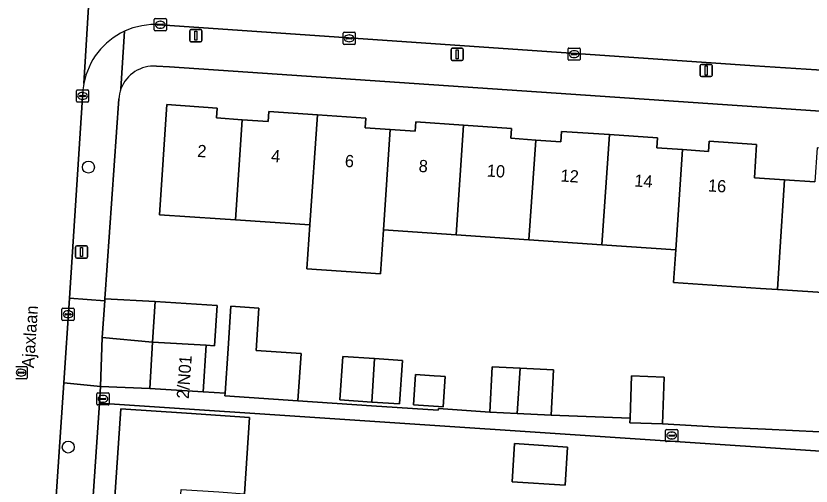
# Model space of a CAD drawing. Extents: x 161848 to 162726, y 385382 to 386521.
# Drawn here: x 162274 to 162339.2, y 385426.3 to 385464.8 of the extents above; entities that cross this region are included whole.
import ezdxf

# ---------------------------------------------------------------- set-up
doc = ezdxf.new("R2010")
doc.units = 0
for name, color, linetype in [('IMGEO_Boom', 7, 'Continuous'), ('IMGEO_Erf', 7, 'Continuous'), ('IMGEO_Kolk', 7, 'Continuous'), ('IMGEO_Lichtmast', 7, 'Continuous'), ('IMGEO_Openbare_ruimte_label', 7, 'Continuous'), ('IMGEO_Pand', 7, 'Continuous'), ('IMGEO_Pand_nummerreeks', 7, 'Continuous'), ('IMGEO_Rijbaan_lokaal_open', 7, 'Continuous'), ('IMGEO_Rioolput', 7, 'Continuous'), ('IMGEO_Voetpad_open', 7, 'Continuous')]:
    doc.layers.add(name, color=color, linetype=linetype)

msp = doc.modelspace()

# ---------------------------------------------------------------- linework, layer by layer
at = {"layer": 'IMGEO_Boom'}
for centre in [(162279.941, 385452.422), (162278.281, 385429.491)]:
    msp.add_circle(centre, 0.489, dxfattribs=at)
at = {"layer": 'IMGEO_Erf'}
for points in [[(162428.108, 385451.016), (162424.152, 385451.285), (162286.568, 385460.627), (162285.504, 385460.702)], [(162282.422, 385458.009), (162281.291, 385441.643), (162285.399, 385441.414), (162290.488, 385441.076), (162290.269, 385437.789), (162289.577, 385437.83), (162289.351, 385434.023), (162291.136, 385433.902), (162291.384, 385437.556), (162291.62, 385441.027), (162293.907, 385440.872), (162293.672, 385437.4), (162297.373, 385437.149), (162297.11, 385433.289), (162303.13, 385432.88), (162308.609, 385432.507), (162308.618, 385432.638), (162312.84, 385432.35), (162313.027, 385436.065), (162315.328, 385435.95), (162318.039, 385435.814), (162317.852, 385432.099), (162324.323, 385431.851), (162324.456, 385435.325), (162327.121, 385435.223), (162326.974, 385431.386), (162331.696, 385431.11), (162335.438, 385430.957), (162342.062, 385430.624)], [(162340.934, 385442.094), (162336.396, 385442.4), (162335.029, 385442.492), (162327.89, 385442.972), (162328.073, 385445.659), (162322.026, 385446.067), (162316.043, 385446.472), (162310.07, 385446.875), (162304.109, 385447.278), (162303.865, 385443.686), (162297.845, 385444.093), (162298.089, 385447.685), (162291.99, 385448.097), (162290.744, 385448.181), (162285.755, 385448.518), (162286.365, 385457.543), (162290.48, 385457.265), (162290.425, 385456.449), (162292.548, 385456.305), (162294.67, 385456.162), (162294.724, 385456.969), (162298.702, 385456.7), (162302.681, 385456.431), (162302.628, 385455.635), (162304.668, 385455.497), (162306.707, 385455.36), (162306.759, 385456.131), (162310.68, 385455.866), (162314.601, 385455.601), (162314.546, 385454.783), (162316.598, 385454.644), (162318.648, 385454.506), (162318.705, 385455.35), (162322.638, 385455.084), (162326.569, 385454.819), (162326.514, 385454.003), (162328.63, 385453.86), (162330.743, 385453.717), (162330.799, 385454.545), (162334.7, 385454.282), (162334.516, 385451.56), (162336.992, 385451.392), (162339.469, 385451.225)], [(162427.854, 385404.175), (162428.958, 385423.219), (162280.836, 385433.091), (162278.626, 385400.728), (162278.251, 385395.589)], [(162281.132, 385411.376), (162282.593, 385432.629), (162287.974, 385432.259), (162293.149, 385431.904), (162292.721, 385425.669)]]:
    msp.add_lwpolyline(points, dxfattribs=at)
for points in [[(162303.15, 385433.176), (162300.547, 385433.352), (162300.789, 385436.917), (162303.392, 385436.74), (162305.679, 385436.584), (162305.437, 385433.02)], [(162308.798, 385435.286), (162309.174, 385435.261), (162309.005, 385432.778), (162308.629, 385432.804), (162306.586, 385432.942), (162306.755, 385435.425), (162308.273, 385435.322)], [(162319.205, 385429.489), (162319.005, 385426.379), (162314.659, 385426.642), (162314.861, 385429.77)]]:
    msp.add_lwpolyline(points, close=True, dxfattribs=at)
for centre, radius, start, end in [((162285.316, 385457.807), 2.901, 86.27732, 159.15718), ((162285.36, 385457.8), 2.945, 159.33851, 175.92568)]:
    msp.add_arc(centre, radius, start, end, dxfattribs=at)
at = {"layer": 'IMGEO_Kolk'}
for p, q in [((162285.325, 385463.664), (162285.325, 385464.516)), ((162285.4, 385464.59), (162286.252, 385464.59)), ((162285.813, 385464.37), (162285.838, 385464.37)), ((162286.326, 385464.516), (162286.326, 385463.664)), ((162285.584, 385464.084), (162285.584, 385464.096)), ((162286.022, 385464.047), (162285.624, 385464.047)), ((162285.627, 385464.133), (162286.025, 385464.133)), ((162285.836, 385463.81), (162285.811, 385463.81)), ((162286.068, 385464.096), (162286.068, 385464.084)), ((162286.252, 385463.59), (162285.4, 385463.59)), ((162300.808, 385462.547), (162300.808, 385463.399)), ((162300.883, 385463.473), (162301.735, 385463.473)), ((162301.11, 385463.016), (162301.508, 385463.016)), ((162301.296, 385463.253), (162301.321, 385463.253)), ((162301.809, 385463.399), (162301.809, 385462.547)), ((162301.735, 385462.473), (162300.883, 385462.473)), ((162301.067, 385462.967), (162301.067, 385462.979)), ((162301.505, 385462.93), (162301.107, 385462.93)), ((162301.319, 385462.693), (162301.294, 385462.693)), ((162301.551, 385462.979), (162301.551, 385462.967)), ((162319.244, 385461.254), (162319.244, 385462.106)), ((162319.319, 385462.18), (162320.171, 385462.18)), ((162319.546, 385461.723), (162319.944, 385461.723)), ((162319.732, 385461.96), (162319.757, 385461.96)), ((162320.245, 385462.106), (162320.245, 385461.254)), ((162320.171, 385461.18), (162319.319, 385461.18)), ((162319.503, 385461.674), (162319.503, 385461.686)), ((162319.941, 385461.637), (162319.543, 385461.637)), ((162319.755, 385461.4), (162319.73, 385461.4)), ((162319.987, 385461.686), (162319.987, 385461.674)), ((162278.951, 385457.828), (162278.951, 385458.68)), ((162279.026, 385458.754), (162279.878, 385458.754)), ((162279.439, 385458.534), (162279.464, 385458.534)), ((162279.952, 385458.68), (162279.952, 385457.828)), ((162279.21, 385458.248), (162279.21, 385458.26)), ((162279.648, 385458.211), (162279.25, 385458.211)), ((162279.253, 385458.297), (162279.651, 385458.297)), ((162279.462, 385457.974), (162279.437, 385457.974)), ((162279.694, 385458.26), (162279.694, 385458.248)), ((162279.878, 385457.754), (162279.026, 385457.754)), ((162277.843, 385440.869), (162278.695, 385440.869)), ((162277.768, 385439.943), (162277.768, 385440.795)), ((162278.027, 385440.363), (162278.027, 385440.375)), ((162278.465, 385440.326), (162278.067, 385440.326)), ((162278.07, 385440.412), (162278.468, 385440.412)), ((162278.256, 385440.649), (162278.281, 385440.649)), ((162278.511, 385440.375), (162278.511, 385440.363)), ((162278.769, 385440.795), (162278.769, 385439.943)), ((162278.695, 385439.869), (162277.843, 385439.869)), ((162278.279, 385440.089), (162278.254, 385440.089))]:
    msp.add_line(p, q, dxfattribs=at)
for points in [[(162285.325, 385463.664), (162285.325, 385464.516)], [(162285.4, 385464.59), (162286.252, 385464.59)], [(162286.326, 385464.516), (162286.326, 385463.664)], [(162286.252, 385463.59), (162285.4, 385463.59)], [(162300.808, 385462.547), (162300.808, 385463.399)], [(162300.883, 385463.473), (162301.735, 385463.473)], [(162301.809, 385463.399), (162301.809, 385462.547)], [(162301.735, 385462.473), (162300.883, 385462.473)], [(162319.244, 385461.254), (162319.244, 385462.106)], [(162319.319, 385462.18), (162320.171, 385462.18)], [(162320.245, 385462.106), (162320.245, 385461.254)], [(162320.171, 385461.18), (162319.319, 385461.18)], [(162278.951, 385457.828), (162278.951, 385458.68)], [(162279.026, 385458.754), (162279.878, 385458.754)], [(162279.952, 385458.68), (162279.952, 385457.828)], [(162279.878, 385457.754), (162279.026, 385457.754)], [(162277.843, 385440.869), (162278.695, 385440.869)], [(162277.768, 385439.943), (162277.768, 385440.795)], [(162278.769, 385440.795), (162278.769, 385439.943)], [(162278.695, 385439.869), (162277.843, 385439.869)]]:
    msp.add_lwpolyline(points, dxfattribs=at)
for centre, radius, start, end in [((162285.402, 385464.514), 0.0765, 91.55205, 178.44795), ((162285.402, 385464.514), 0.0765, 91.55205, 178.44795), ((162286.25, 385464.514), 0.0765, 1.55205, 88.44795), ((162286.25, 385464.514), 0.0765, 1.55205, 88.44795), ((162285.402, 385463.666), 0.0765, 181.55205, 268.44795), ((162285.402, 385463.666), 0.0765, 181.55205, 268.44795), ((162285.624, 385464.093), 0.0403, 85.87752, 175.75265), ((162285.621, 385464.083), 0.0366, 178.93798, 274.71019), ((162286.025, 385464.09), 0.043, 264.86636, 352.45326), ((162286.029, 385464.095), 0.0386, 1.73085, 96.63898), ((162286.25, 385463.666), 0.0765, 271.55205, 358.44795), ((162286.25, 385463.666), 0.0765, 271.55205, 358.44795), ((162300.885, 385463.397), 0.0765, 91.55205, 178.44795), ((162300.885, 385463.397), 0.0765, 91.55205, 178.44795), ((162301.107, 385462.976), 0.0403, 85.87752, 175.75265), ((162301.512, 385462.978), 0.0386, 1.73085, 96.63898), ((162301.733, 385463.397), 0.0765, 1.55205, 88.44795), ((162301.733, 385463.397), 0.0765, 1.55205, 88.44795), ((162300.885, 385462.549), 0.0765, 181.55205, 268.44795), ((162300.885, 385462.549), 0.0765, 181.55205, 268.44795), ((162301.104, 385462.966), 0.0366, 178.93798, 274.71019), ((162301.508, 385462.973), 0.043, 264.86636, 352.45326), ((162301.733, 385462.549), 0.0765, 271.55205, 358.44795), ((162301.733, 385462.549), 0.0765, 271.55205, 358.44795), ((162319.321, 385462.104), 0.0765, 91.55205, 178.44795), ((162319.321, 385462.104), 0.0765, 91.55205, 178.44795), ((162319.543, 385461.683), 0.0403, 85.87752, 175.75265), ((162319.948, 385461.685), 0.0386, 1.73085, 96.63898), ((162320.169, 385462.104), 0.0765, 1.55205, 88.44795), ((162320.169, 385462.104), 0.0765, 1.55205, 88.44795), ((162319.321, 385461.256), 0.0765, 181.55205, 268.44795), ((162319.321, 385461.256), 0.0765, 181.55205, 268.44795), ((162319.54, 385461.673), 0.0366, 178.93798, 274.71019), ((162319.944, 385461.68), 0.043, 264.86636, 352.45326), ((162320.169, 385461.256), 0.0765, 271.55205, 358.44795), ((162320.169, 385461.256), 0.0765, 271.55205, 358.44795), ((162279.028, 385458.678), 0.0765, 91.55205, 178.44795), ((162279.028, 385458.678), 0.0765, 91.55205, 178.44795), ((162279.876, 385458.678), 0.0765, 1.55205, 88.44795), ((162279.876, 385458.678), 0.0765, 1.55205, 88.44795), ((162279.028, 385457.83), 0.0765, 181.55205, 268.44795), ((162279.028, 385457.83), 0.0765, 181.55205, 268.44795), ((162279.25, 385458.257), 0.0403, 85.87752, 175.75265), ((162279.247, 385458.247), 0.0366, 178.93798, 274.71019), ((162279.651, 385458.254), 0.043, 264.86636, 352.45326), ((162279.655, 385458.259), 0.0386, 1.73085, 96.63898), ((162279.876, 385457.83), 0.0765, 271.55205, 358.44795), ((162279.876, 385457.83), 0.0765, 271.55205, 358.44795), ((162277.845, 385440.793), 0.0765, 91.55205, 178.44795), ((162277.845, 385440.793), 0.0765, 91.55205, 178.44795), ((162278.693, 385440.793), 0.0765, 1.55205, 88.44795), ((162278.693, 385440.793), 0.0765, 1.55205, 88.44795), ((162278.067, 385440.372), 0.0403, 85.87752, 175.75265), ((162278.064, 385440.362), 0.0366, 178.93798, 274.71019), ((162278.468, 385440.369), 0.043, 264.86636, 352.45326), ((162278.472, 385440.374), 0.0386, 1.73085, 96.63898), ((162277.845, 385439.945), 0.0765, 181.55205, 268.44795), ((162277.845, 385439.945), 0.0765, 181.55205, 268.44795), ((162278.693, 385439.945), 0.0765, 271.55205, 358.44795), ((162278.693, 385439.945), 0.0765, 271.55205, 358.44795)]:
    msp.add_arc(centre, radius, start, end, dxfattribs=at)
for centre, major_axis, ratio, start_param, end_param in [((162285.812, 385464.09), (-0.387, 0.002), 0.722429, 4.712389, 7.853982), ((162285.837, 385464.09), (-0.39, 0.002), 0.717154, 1.570796, 4.712389), ((162301.295, 385462.973), (-0.387, 0.002), 0.722429, 4.712389, 7.853982), ((162301.32, 385462.973), (-0.39, 0.002), 0.717154, 1.570796, 4.712389), ((162319.731, 385461.68), (-0.387, 0.002), 0.722429, 4.712389, 7.853982), ((162319.756, 385461.68), (-0.39, 0.002), 0.717154, 1.570796, 4.712389), ((162279.438, 385458.254), (-0.387, 0.002), 0.722429, 4.712389, 7.853982), ((162279.463, 385458.254), (-0.39, 0.002), 0.717154, 1.570796, 4.712389), ((162278.255, 385440.369), (-0.387, 0.002), 0.722429, 4.712389, 7.853982), ((162278.28, 385440.369), (-0.39, 0.002), 0.717154, 1.570796, 4.712389)]:
    msp.add_ellipse(centre, major_axis=major_axis, ratio=ratio, start_param=start_param, end_param=end_param, dxfattribs=at)
at = {"layer": 'IMGEO_Lichtmast'}
for p, q in [((162288.34, 385463.691), (162289.13, 385463.691)), ((162289.13, 385463.691), (162288.34, 385463.691)), ((162288.24, 385462.791), (162288.24, 385463.591)), ((162288.24, 385463.591), (162288.24, 385462.791)), ((162289.23, 385463.591), (162289.23, 385462.791)), ((162289.23, 385462.791), (162289.23, 385463.591)), ((162289.13, 385462.691), (162288.34, 385462.691)), ((162288.34, 385462.691), (162289.13, 385462.691)), ((162309.656, 385461.269), (162309.656, 385462.069)), ((162309.656, 385462.069), (162309.656, 385461.269)), ((162309.756, 385462.169), (162310.546, 385462.169)), ((162310.546, 385462.169), (162309.756, 385462.169)), ((162310.646, 385462.069), (162310.646, 385461.269)), ((162310.646, 385461.269), (162310.646, 385462.069)), ((162310.546, 385461.169), (162309.756, 385461.169)), ((162309.756, 385461.169), (162310.546, 385461.169)), ((162330.068, 385459.937), (162330.068, 385460.737)), ((162330.068, 385460.737), (162330.068, 385459.937)), ((162330.168, 385460.837), (162330.958, 385460.837)), ((162330.958, 385460.837), (162330.168, 385460.837)), ((162331.058, 385460.737), (162331.058, 385459.937)), ((162331.058, 385459.937), (162331.058, 385460.737)), ((162330.958, 385459.837), (162330.168, 385459.837)), ((162330.168, 385459.837), (162330.958, 385459.837)), ((162278.878, 385445.07), (162278.878, 385445.87)), ((162278.878, 385445.87), (162278.878, 385445.07)), ((162278.978, 385445.97), (162279.768, 385445.97)), ((162279.768, 385445.97), (162278.978, 385445.97)), ((162279.868, 385445.87), (162279.868, 385445.07)), ((162279.868, 385445.07), (162279.868, 385445.87)), ((162279.768, 385444.97), (162278.978, 385444.97)), ((162278.978, 385444.97), (162279.768, 385444.97))]:
    msp.add_line(p, q, dxfattribs=at)
for points in [[(162288.66, 385463.566), (162288.81, 385463.566), (162288.81, 385462.816), (162288.66, 385462.816), (162288.66, 385463.566)], [(162310.076, 385462.044), (162310.226, 385462.044), (162310.226, 385461.294), (162310.076, 385461.294), (162310.076, 385462.044)], [(162330.488, 385460.712), (162330.638, 385460.712), (162330.638, 385459.962), (162330.488, 385459.962), (162330.488, 385460.712)], [(162279.298, 385445.845), (162279.448, 385445.845), (162279.448, 385445.095), (162279.298, 385445.095), (162279.298, 385445.845)]]:
    msp.add_lwpolyline(points, dxfattribs=at)
for centre, start, end in [((162288.34, 385463.591), 90, 180), ((162288.34, 385463.591), 90, 180), ((162289.13, 385463.591), 0, 90), ((162289.13, 385463.591), 360, 90), ((162288.34, 385462.791), 180, 270), ((162288.34, 385462.791), 180, 270), ((162289.13, 385462.791), 270, 0), ((162289.13, 385462.791), 270, 0), ((162309.756, 385462.069), 90, 180), ((162309.756, 385462.069), 90, 180), ((162310.546, 385462.069), 0, 90), ((162310.546, 385462.069), 360, 90), ((162309.756, 385461.269), 180, 270), ((162309.756, 385461.269), 180, 270), ((162310.546, 385461.269), 270, 0), ((162310.546, 385461.269), 270, 0), ((162330.168, 385460.737), 90, 180), ((162330.168, 385460.737), 90, 180), ((162330.958, 385460.737), 0, 90), ((162330.958, 385460.737), 360, 90), ((162330.168, 385459.937), 180, 270), ((162330.168, 385459.937), 180, 270), ((162330.958, 385459.937), 270, 0), ((162330.958, 385459.937), 270, 0), ((162278.978, 385445.87), 90, 180), ((162278.978, 385445.87), 90, 180), ((162279.768, 385445.87), 0, 90), ((162279.768, 385445.87), 360, 90), ((162278.978, 385445.07), 180, 270), ((162278.978, 385445.07), 180, 270), ((162279.768, 385445.07), 270, 0), ((162279.768, 385445.07), 270, 0)]:
    msp.add_arc(centre, 0.1, start, end, dxfattribs=at)
at = {"layer": 'IMGEO_Pand'}
for points in [[(162292.548, 385456.305), (162290.425, 385456.449), (162290.48, 385457.265), (162286.365, 385457.543), (162285.755, 385448.518), (162290.744, 385448.181), (162291.99, 385448.097)], [(162298.702, 385456.7), (162294.724, 385456.969), (162294.67, 385456.162), (162292.548, 385456.305), (162291.99, 385448.097), (162298.089, 385447.685)], [(162304.668, 385455.497), (162302.628, 385455.635), (162302.681, 385456.431), (162298.702, 385456.7), (162298.089, 385447.685), (162297.845, 385444.093), (162303.865, 385443.686), (162304.109, 385447.278)], [(162304.109, 385447.278), (162310.07, 385446.875), (162310.68, 385455.866), (162306.759, 385456.131), (162306.707, 385455.36), (162304.668, 385455.497)], [(162316.598, 385454.644), (162314.546, 385454.783), (162314.601, 385455.601), (162310.68, 385455.866), (162310.07, 385446.875), (162316.043, 385446.472)], [(162316.043, 385446.472), (162322.026, 385446.067), (162322.638, 385455.084), (162318.705, 385455.35), (162318.648, 385454.506), (162316.598, 385454.644)], [(162328.63, 385453.86), (162326.514, 385454.003), (162326.569, 385454.819), (162322.638, 385455.084), (162322.026, 385446.067), (162328.073, 385445.659)], [(162336.992, 385451.392), (162334.516, 385451.56), (162334.7, 385454.282), (162330.799, 385454.545), (162330.743, 385453.717), (162328.63, 385453.86), (162328.073, 385445.659), (162327.89, 385442.972), (162335.029, 385442.492), (162336.396, 385442.4), (162336.571, 385445.037)], [(162345.731, 385452.695), (162343.608, 385452.839), (162343.668, 385453.725), (162339.657, 385453.996), (162339.469, 385451.225), (162336.992, 385451.392), (162336.571, 385445.037), (162336.396, 385442.4), (162340.934, 385442.094), (162341.069, 385444.732), (162345.172, 385444.456)], [(162289.577, 385437.83), (162290.269, 385437.789), (162290.488, 385441.076), (162285.399, 385441.414), (162285.178, 385438.091)], [(162297.373, 385437.149), (162293.672, 385437.4), (162293.907, 385440.872), (162291.62, 385441.027), (162291.384, 385437.556), (162291.136, 385433.902), (162291.122, 385433.696), (162297.11, 385433.289)], [(162285.178, 385438.091), (162284.958, 385434.284), (162289.351, 385434.023), (162289.577, 385437.83)], [(162303.392, 385436.74), (162300.789, 385436.917), (162300.547, 385433.352), (162303.15, 385433.176)], [(162303.392, 385436.74), (162303.15, 385433.176), (162305.437, 385433.02), (162305.679, 385436.584)], [(162313.027, 385436.065), (162312.84, 385432.35), (162315.076, 385432.238), (162315.328, 385435.95)], [(162317.852, 385432.099), (162318.039, 385435.814), (162315.328, 385435.95), (162315.076, 385432.238)], [(162308.798, 385435.286), (162308.273, 385435.322), (162306.755, 385435.425), (162306.586, 385432.942), (162308.629, 385432.804), (162309.005, 385432.778), (162309.174, 385435.261)], [(162327.121, 385435.223), (162324.456, 385435.325), (162324.323, 385431.851), (162324.309, 385431.488), (162326.974, 385431.386)], [(162293.68, 385415.588), (162289.951, 385415.844), (162286.86, 385416.057), (162287.545, 385426.024), (162290.635, 385425.812), (162292.721, 385425.669), (162293.149, 385431.904), (162287.974, 385432.259), (162282.593, 385432.629), (162281.132, 385411.376), (162281.619, 385411.343), (162281.684, 385412.285), (162286.529, 385411.952), (162286.06, 385405.127), (162292.921, 385404.655)], [(162319.205, 385429.489), (162314.861, 385429.77), (162314.659, 385426.642), (162319.005, 385426.379)]]:
    msp.add_lwpolyline(points, close=True, dxfattribs=at)
at = {"layer": 'IMGEO_Rijbaan_lokaal_open'}
for points in [[(162280.633, 385476.811), (162279.56, 385459.267)], [(162279.56, 385459.267), (162280.633, 385476.811)], [(162285.815, 385464.092), (162334.512, 385460.716), (162340.453, 385460.328), (162358.028, 385459.18), (162427.882, 385454.643)], [(162270.668, 385401.772), (162270.647, 385401.514), (162275.656, 385401.229), (162277.92, 385434.749), (162278.372, 385441.689), (162279.472, 385458.569)]]:
    msp.add_lwpolyline(points, dxfattribs=at)
for centre, radius, start, end in [((162285.387, 385458.185), 5.922, 85.85953, 115.05913), ((162285.387, 385458.179), 5.928, 115.03113, 169.42294), ((162285.621, 385458.148), 6.163, 169.54246, 176.08629)]:
    msp.add_arc(centre, radius, start, end, dxfattribs=at)
at = {"layer": 'IMGEO_Rioolput'}
for p, q in [((162273.992, 385436.089), (162274.844, 385436.089)), ((162274.405, 385435.869), (162274.43, 385435.869)), ((162274.918, 385436.015), (162274.918, 385435.163)), ((162274.844, 385435.089), (162273.992, 385435.089)), ((162274.176, 385435.583), (162274.176, 385435.595)), ((162274.614, 385435.546), (162274.216, 385435.546)), ((162274.219, 385435.632), (162274.617, 385435.632)), ((162274.428, 385435.309), (162274.403, 385435.309)), ((162274.66, 385435.595), (162274.66, 385435.583)), ((162280.626, 385433.013), (162280.626, 385433.865)), ((162280.701, 385433.939), (162281.553, 385433.939)), ((162281.114, 385433.719), (162281.139, 385433.719)), ((162281.627, 385433.865), (162281.627, 385433.013)), ((162280.885, 385433.433), (162280.885, 385433.445)), ((162281.323, 385433.396), (162280.925, 385433.396)), ((162280.928, 385433.482), (162281.326, 385433.482)), ((162281.137, 385433.159), (162281.112, 385433.159)), ((162281.369, 385433.445), (162281.369, 385433.433)), ((162281.553, 385432.939), (162280.701, 385432.939)), ((162327.24, 385430.008), (162327.24, 385430.86)), ((162327.315, 385430.934), (162328.167, 385430.934)), ((162327.499, 385430.428), (162327.499, 385430.44)), ((162327.542, 385430.477), (162327.94, 385430.477)), ((162327.728, 385430.714), (162327.753, 385430.714)), ((162327.983, 385430.44), (162327.983, 385430.428)), ((162328.241, 385430.86), (162328.241, 385430.008)), ((162328.167, 385429.934), (162327.315, 385429.934)), ((162327.937, 385430.391), (162327.539, 385430.391)), ((162327.751, 385430.154), (162327.726, 385430.154))]:
    msp.add_line(p, q, dxfattribs=at)
for points in [[(162273.992, 385436.089), (162274.844, 385436.089)], [(162274.918, 385436.015), (162274.918, 385435.163)], [(162274.844, 385435.089), (162273.992, 385435.089)], [(162280.626, 385433.013), (162280.626, 385433.865)], [(162280.701, 385433.939), (162281.553, 385433.939)], [(162281.627, 385433.865), (162281.627, 385433.013)], [(162281.553, 385432.939), (162280.701, 385432.939)], [(162327.24, 385430.008), (162327.24, 385430.86)], [(162327.315, 385430.934), (162328.167, 385430.934)], [(162328.241, 385430.86), (162328.241, 385430.008)], [(162328.167, 385429.934), (162327.315, 385429.934)]]:
    msp.add_lwpolyline(points, dxfattribs=at)
for centre, radius, start, end in [((162274.842, 385436.013), 0.0765, 1.55205, 88.44795), ((162274.842, 385436.013), 0.0765, 1.55205, 88.44795), ((162274.216, 385435.592), 0.0403, 85.87752, 175.75265), ((162274.213, 385435.582), 0.0366, 178.93798, 274.71019), ((162274.617, 385435.589), 0.043, 264.86636, 352.45326), ((162274.621, 385435.594), 0.0386, 1.73085, 96.63898), ((162274.842, 385435.165), 0.0765, 271.55205, 358.44795), ((162274.842, 385435.165), 0.0765, 271.55205, 358.44795), ((162280.703, 385433.863), 0.0765, 91.55205, 178.44795), ((162280.703, 385433.863), 0.0765, 91.55205, 178.44795), ((162281.551, 385433.863), 0.0765, 1.55205, 88.44795), ((162281.551, 385433.863), 0.0765, 1.55205, 88.44795), ((162280.925, 385433.442), 0.0403, 85.87752, 175.75265), ((162280.922, 385433.432), 0.0366, 178.93798, 274.71019), ((162281.326, 385433.439), 0.043, 264.86636, 352.45326), ((162281.33, 385433.444), 0.0386, 1.73085, 96.63898), ((162280.703, 385433.015), 0.0765, 181.55205, 268.44795), ((162280.703, 385433.015), 0.0765, 181.55205, 268.44795), ((162281.551, 385433.015), 0.0765, 271.55205, 358.44795), ((162281.551, 385433.015), 0.0765, 271.55205, 358.44795), ((162327.317, 385430.858), 0.0765, 91.55205, 178.44795), ((162327.317, 385430.858), 0.0765, 91.55205, 178.44795), ((162327.539, 385430.437), 0.0403, 85.87752, 175.75265), ((162327.536, 385430.427), 0.0366, 178.93798, 274.71019), ((162327.94, 385430.434), 0.043, 264.86636, 352.45326), ((162327.944, 385430.439), 0.0386, 1.73085, 96.63898), ((162328.165, 385430.858), 0.0765, 1.55205, 88.44795), ((162328.165, 385430.858), 0.0765, 1.55205, 88.44795), ((162327.317, 385430.01), 0.0765, 181.55205, 268.44795), ((162327.317, 385430.01), 0.0765, 181.55205, 268.44795), ((162328.165, 385430.01), 0.0765, 271.55205, 358.44795), ((162328.165, 385430.01), 0.0765, 271.55205, 358.44795)]:
    msp.add_arc(centre, radius, start, end, dxfattribs=at)
for centre, major_axis, ratio, start_param, end_param in [((162274.404, 385435.589), (-0.387, 0.002), 0.722429, 4.712389, 7.853982), ((162274.429, 385435.589), (-0.39, 0.002), 0.717154, 1.570796, 4.712389), ((162281.113, 385433.439), (-0.387, 0.002), 0.722429, 4.712389, 7.853982), ((162281.138, 385433.439), (-0.39, 0.002), 0.717154, 1.570796, 4.712389), ((162327.727, 385430.434), (-0.387, 0.002), 0.722429, 4.712389, 7.853982), ((162327.752, 385430.434), (-0.39, 0.002), 0.717154, 1.570796, 4.712389)]:
    msp.add_ellipse(centre, major_axis=major_axis, ratio=ratio, start_param=start_param, end_param=end_param, dxfattribs=at)
at = {"layer": 'IMGEO_Voetpad_open'}
for points in [[(162427.882, 385454.643), (162358.028, 385459.18), (162340.453, 385460.328), (162334.512, 385460.716), (162285.815, 385464.092)], [(162282.879, 385463.55), (162282.604, 385458.839)], [(162282.604, 385458.839), (162282.879, 385463.55)], [(162285.504, 385460.702), (162286.568, 385460.627), (162424.152, 385451.285), (162428.108, 385451.016)], [(162279.472, 385458.569), (162278.372, 385441.689), (162281.28, 385441.479), (162281.291, 385441.643), (162282.422, 385458.009)], [(162280.836, 385433.091), (162280.93, 385434.463), (162277.92, 385434.749), (162275.656, 385401.229), (162275.631, 385400.858), (162275.452, 385396.923), (162275.409, 385396.107)], [(162342.062, 385430.624), (162335.438, 385430.957), (162331.696, 385431.11), (162326.974, 385431.386), (162324.309, 385431.488), (162324.323, 385431.851), (162317.852, 385432.099), (162315.076, 385432.238), (162312.84, 385432.35), (162308.618, 385432.638), (162308.609, 385432.507), (162303.13, 385432.88), (162297.11, 385433.289), (162291.122, 385433.696), (162291.136, 385433.902), (162289.351, 385434.023), (162284.958, 385434.284), (162280.93, 385434.463), (162280.836, 385433.091), (162428.958, 385423.219)], [(162278.251, 385395.589), (162278.626, 385400.728), (162280.836, 385433.091)]]:
    msp.add_lwpolyline(points, dxfattribs=at)
for points in [[(162281.071, 385438.454), (162281.28, 385441.479), (162278.372, 385441.689), (162277.92, 385434.749), (162280.93, 385434.463)], [(162281.071, 385438.454), (162285.178, 385438.091), (162285.399, 385441.414), (162281.291, 385441.643), (162281.28, 385441.479)], [(162280.93, 385434.463), (162284.958, 385434.284), (162285.178, 385438.091), (162281.071, 385438.454)]]:
    msp.add_lwpolyline(points, close=True, dxfattribs=at)
for centre, radius, start, end in [((162285.387, 385458.185), 5.922, 85.85953, 115.05913), ((162285.387, 385458.179), 5.928, 115.03113, 169.42294), ((162285.316, 385457.807), 2.901, 86.27732, 159.15718), ((162285.621, 385458.148), 6.163, 169.54246, 176.08629), ((162285.36, 385457.8), 2.945, 159.33851, 175.92568)]:
    msp.add_arc(centre, radius, start, end, dxfattribs=at)

# ---------------------------------------------------------------- texts
at = {"layer": 'IMGEO_Openbare_ruimte_label'}
msp.add_text('Ajaxlaan', height=1, rotation=86.21641, dxfattribs=at).set_placement((162275.469, 385435.938))
at = {"layer": 'IMGEO_Pand_nummerreeks'}
for s, rotation, p in [('2', 356.12897, (162288.834, 385453.266)), ('4', 356.12897, (162294.881, 385452.857)), ('6', 356.12897, (162300.927, 385452.447)), ('8', 356.12897, (162306.977, 385452.037)), ('10', 356.12897, (162312.564, 385451.659)), ('12', 356.12897, (162318.604, 385451.251)), ('14', 356.12897, (162324.652, 385450.841)), ('16', 356.21848, (162330.688, 385450.438)), ('2/N01', 85.79464, (162288.155, 385433.416))]:
    msp.add_text(s, height=1, rotation=rotation, dxfattribs=at).set_placement(p)

doc.saveas('drawing.dxf')
